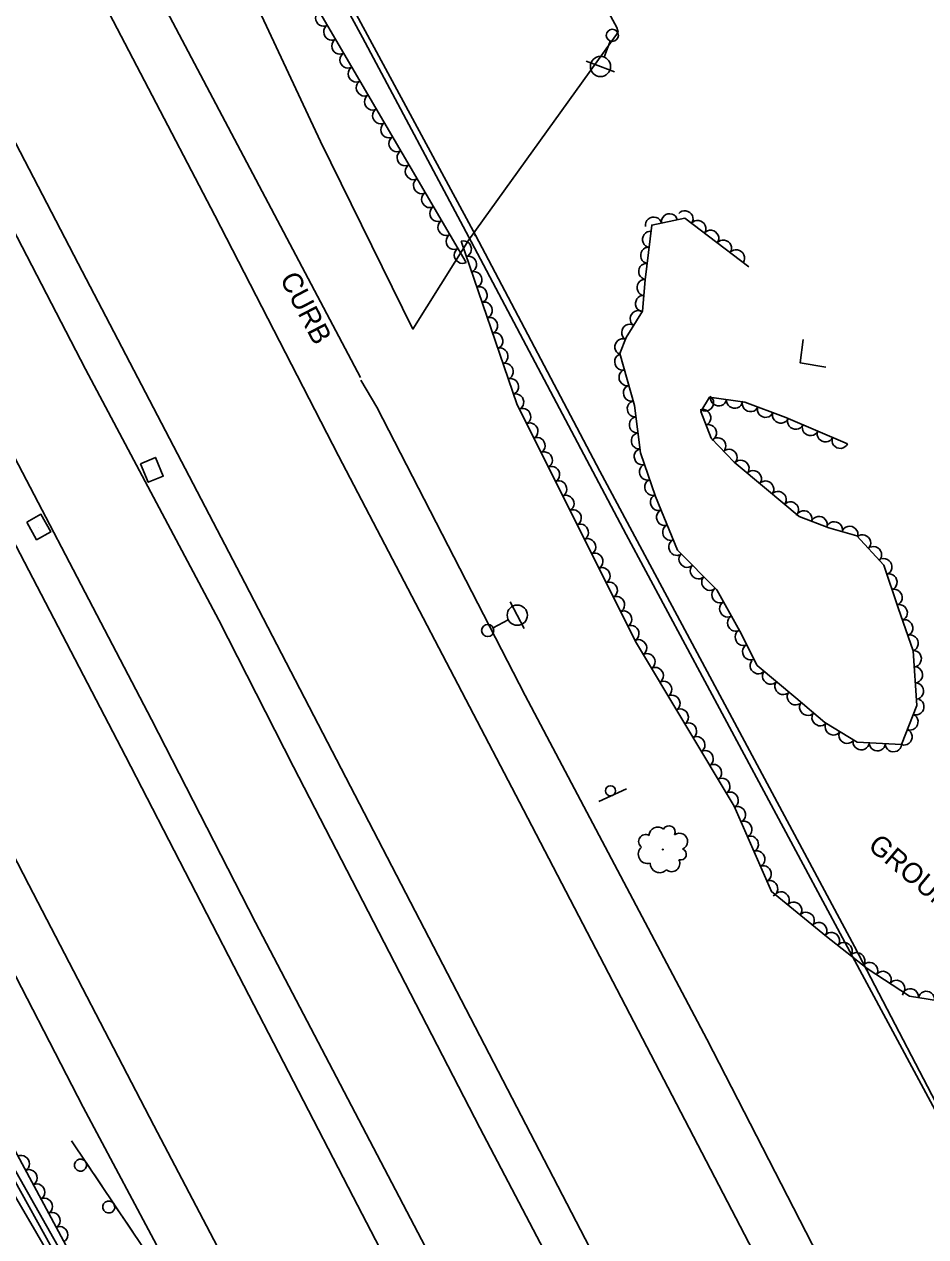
# Model space of a CAD drawing. Extents: x 1722896 to 1754269, y 648279 to 666297.
# Drawn here: x 1727645 to 1727868.1, y 654279.2 to 654579.3 of the extents above; entities that cross this region are included whole.
import ezdxf

# ---------------------------------------------------------------- set-up
doc = ezdxf.new("R2010")
doc.units = 0
for name, color, linetype in [('DESIGN - CENTERLINE - Proposed Text', 7, 'Continuous'), ('DESIGN - PUBLIC HEARING - Shapes', 7, 'Continuous'), ('DESIGN - SCRATCH - User 1', 7, 'Continuous'), ('SURVEY - CENTERLINE - Preliminary', 7, 'Continuous'), ('SURVEY - CENTERLINE - Preliminary Text', 7, 'Continuous'), ('SURVEY - DRAINAGE - Natural Features', 7, 'Continuous'), ('SURVEY - DTM - Breaklines', 7, 'Continuous'), ('SURVEY - VEGETATION - Features with Text', 7, 'Continuous')]:
    doc.layers.add(name, color=color, linetype=linetype)

msp = doc.modelspace()

# ---------------------------------------------------------------- linework, layer by layer
at = {"layer": 'DESIGN - CENTERLINE - Proposed Text'}
msp.add_lwpolyline([(1727843.37, 654494.4), (1727837.03, 654495.47), (1727837.8, 654501.31)], dxfattribs=at)
at = {"layer": 'DESIGN - PUBLIC HEARING - Shapes'}
msp.add_line((1727794.02, 654390.04), (1727787.18, 654386.96), dxfattribs=at)
msp.add_circle((1727790.08, 654389.61), 1.25, dxfattribs=at)
at = {"layer": 'DESIGN - SCRATCH - User 1'}
for points in [[(1727756.63, 654527.12), (1727710.5, 654612.69), (1727664.1, 654697.85), (1727606.88, 654804.16), (1727573.16, 654868.08), (1727568.21, 654877.3), (1727566.7, 654876.95)], [(1727566.7, 654876.95), (1727607.94, 654800.02), (1727651.03, 654718.9), (1727708.29, 654613.51), (1727728.72, 654576.01), (1727755.7, 654525.33)], [(1727910.59, 654239.19), (1727876.62, 654300.9), (1727850.44, 654351.09), (1727787.48, 654468.73), (1727756.63, 654527.12), (1727756.48, 654526.84)], [(1727755.79, 654525.5), (1727755.7, 654525.33), (1727793.94, 654453.03), (1727852.37, 654344.11), (1727902.04, 654251.86), (1727909.36, 654238.53), (1727910.59, 654239.19)], [(1727622.54, 654331.36), (1727686.73, 654217.77), (1727717.7, 654165.84), (1727754.59, 654120.21), (1727781.55, 654068.35), (1727801.08, 654028.51), (1727824.69, 653960.51), (1727834.36, 653937.28), (1727857, 653885.22), (1727876.48, 653842.06), (1727927.37, 653734.57), (1727927.59, 653734.45)], [(1727927.59, 653734.45), (1727926.17, 653733.65), (1727871.54, 653849.39), (1727850.91, 653896.35), (1727825.81, 653953.49), (1727800.77, 654025.96), (1727785.37, 654057.35), (1727753.48, 654119.66), (1727717.18, 654164.37), (1727672.06, 654239.76), (1727621.97, 654330.39)], [(1727656.65, 654302.96), (1727674.59, 654276.36), (1727687.94, 654253.03), (1727709.2, 654216.71)], [(1727656.65, 654302.96), (1727657.96, 654301.02)], [(1727658.86, 654299.69), (1727661.43, 654295.88)], [(1727662.32, 654294.55), (1727663.64, 654292.6)], [(1727663.64, 654292.6), (1727664.95, 654290.65)], [(1727665.85, 654289.33), (1727668.42, 654285.51)], [(1727669.32, 654284.19), (1727670.63, 654282.24)], [(1727670.63, 654282.24), (1727671.95, 654280.29)]]:
    msp.add_lwpolyline(points, dxfattribs=at)
for centre in [(1727658.89, 654296.96), (1727665.88, 654286.6)]:
    msp.add_arc(centre, 1.5, 147.2673, 147.2575, dxfattribs=at)
at = {"layer": 'SURVEY - CENTERLINE - Preliminary'}
for points in [[(1727650.64, 654837.59), (1727791.67, 654578.51), (1727791.94, 654577.31)], [(1727791.94, 654577.31), (1727755, 654525.93), (1727741.19, 654503.83), (1727718.33, 654550.3), (1727702.47, 654584.11)], [(1727612.89, 654338.81), (1727619.49, 654329.03), (1727662.34, 654255.54), (1727674.34, 654234.16), (1727664.05, 654232.84), (1727648.66, 654245.66), (1727604.39, 654235.79), (1727598.61, 654249.64), (1727582.65, 654280.92), (1727579.83, 654286.49), (1727612.89, 654338.81)]]:
    msp.add_lwpolyline(points, dxfattribs=at)
at = {"layer": 'SURVEY - CENTERLINE - Preliminary Text'}
for points in [[(1727490.42, 654944.58), (1727512.48, 654902.16), (1727589.1, 654756.24), (1727680.97, 654581.08), (1727728.24, 654491.89)], [(1727722.77, 654472.46), (1727692.11, 654531.94), (1727657.29, 654598.67), (1727605.6, 654697.56), (1727571.1, 654763.56), (1727532.84, 654837.04), (1727496.43, 654907.05), (1727487.97, 654922.68)], [(1727480.36, 654860.59), (1727517.38, 654790.02), (1727553.54, 654721.23), (1727589.42, 654652.68), (1727621.82, 654590.18), (1727658.34, 654520.12), (1727699.55, 654441.02)], [(1727477.66, 654844.03), (1727487.15, 654825.93), (1727548.9, 654707.43), (1727604.51, 654601.23), (1727660.16, 654493.92), (1727693.17, 654431.8)], [(1727676.45, 654407.23), (1727629.94, 654496.13), (1727562.95, 654624.9), (1727499.94, 654745.76), (1727460.45, 654821.38)], [(1727670.06, 654398.14), (1727625.13, 654484.21), (1727587.89, 654555.22), (1727538.84, 654649.08), (1727490.42, 654741.64), (1727470.74, 654779.75)], [(1727462.93, 654717.36), (1727491.7, 654662.04), (1727529.25, 654590.6), (1727564.63, 654523.18), (1727603.1, 654449.52), (1727646.13, 654366.33)], [(1727732.21, 654484.49), (1727728.28, 654491.22)], [(1727732.21, 654484.49), (1727768.97, 654413.16), (1727813.96, 654328.14), (1727855.35, 654247.58), (1727944.04, 654072.45), (1727969.68, 654028.83), (1727996, 653978.27), (1728034.88, 653904.71), (1728077.58, 653821.81), (1728093.03, 653790.56)], [(1727722.77, 654472.46), (1727768.58, 654384.88), (1727826.36, 654273.79), (1727888.83, 654153.82), (1727943.15, 654050.35), (1728009.97, 653922.32), (1728073.7, 653799.5), (1728141.6, 653670.38), (1728151.37, 653652.53)], [(1728116.24, 653642.76), (1728107.48, 653658.71), (1728074.15, 653721.71), (1728046.24, 653775.34), (1728016.12, 653833.27), (1727981.9, 653898.85), (1727950.87, 653958.62), (1727914.73, 654028.82), (1727880.2, 654094.82), (1727841.31, 654168.57), (1727801.85, 654243.95), (1727765.71, 654313.53), (1727729.09, 654384.15), (1727699.55, 654441.02)], [(1728106.35, 653640.14), (1728099.8, 653652.14), (1728062.27, 653721.74), (1728019.66, 653803.94), (1727979.61, 653881.08), (1727952.11, 653934.01), (1727920.36, 653994.55), (1727860.06, 654109.98), (1727811.47, 654203.83), (1727757.76, 654306.23), (1727711.6, 654395.49), (1727693.17, 654431.8)], [(1727676.45, 654407.23), (1727702.23, 654357.01), (1727745.09, 654275.06), (1727787.23, 654194.22), (1727832.25, 654107.66), (1727872.91, 654030.02), (1727921.69, 653935.62), (1727972.69, 653838.18), (1728031.26, 653725.98), (1728066.56, 653657.62), (1728081.26, 653631.23)], [(1727670.06, 654398.14), (1727696.84, 654346.18), (1727726.41, 654289.12), (1727758.28, 654227.7), (1727791.37, 654163.81), (1727827.23, 654095.39), (1727871.21, 654011.12), (1727907.65, 653940.75), (1727947.57, 653864.69), (1727985.6, 653791.57), (1728021.79, 653722.61), (1728057.73, 653653.73), (1728071.86, 653627.42)], [(1728039.09, 653613.74), (1728031.22, 653628.09), (1727999.01, 653688.9), (1727962.52, 653758.75), (1727923.88, 653833.11), (1727884.58, 653908.28), (1727843.37, 653987.74), (1727806.26, 654058.8), (1727764.48, 654139.06), (1727720.61, 654223.76), (1727677.06, 654306.74), (1727646.13, 654366.33)], [(1727637.32, 654354.34), (1727659.52, 654311.28), (1727683.82, 654265.75), (1727710.26, 654216.86)]]:
    msp.add_lwpolyline(points, dxfattribs=at)
at = {"layer": 'SURVEY - DRAINAGE - Natural Features'}
for p, q in [((1727676.55, 654469.01), (1727676.55, 654469.01)), ((1727648.56, 654454.86), (1727648.56, 654454.86))]:
    msp.add_line(p, q, dxfattribs=at)
for points in [[(1727673.73, 654470.53), (1727677.42, 654472.08), (1727679.36, 654467.48), (1727675.67, 654465.93), (1727673.73, 654470.53)], [(1727645.59, 654456.07), (1727649.09, 654458.01), (1727651.52, 654453.65), (1727648.03, 654451.7), (1727645.59, 654456.07)]]:
    msp.add_lwpolyline(points, dxfattribs=at)
at = {"layer": 'SURVEY - DTM - Breaklines'}
for p, q in [((1727789.99, 654575.13), (1727788.48, 654571.16)), ((1727787.59, 654568.83), (1727784.09, 654570.16)), ((1727787.59, 654568.83), (1727791.1, 654567.49)), ((1727767.01, 654433.05), (1727765.28, 654436.38)), ((1727761.02, 654429.94), (1727764.79, 654431.9)), ((1727767.01, 654433.05), (1727768.74, 654429.73))]:
    msp.add_line(p, q, dxfattribs=at)
for centre, radius in [((1727790.53, 654576.54), 1.5), ((1727787.59, 654568.83), 2.5), ((1727767.01, 654433.05), 2.5), ((1727759.69, 654429.25), 1.5)]:
    msp.add_circle(centre, radius, dxfattribs=at)
at = {"layer": 'SURVEY - VEGETATION - Features with Text'}
for points in [[(1727754.34, 654520.33), (1727716.12, 654585.64)], [(1727848.72, 654475.44), (1727833.49, 654481.98), (1727823.36, 654485.79), (1727814.59, 654487.03), (1727812.45, 654483.44), (1727814.96, 654476.83), (1727820.7, 654470.93), (1727828.72, 654464.2), (1727836.75, 654457.46), (1727844.16, 654454.67), (1727851.03, 654452.68), (1727857.73, 654445.42), (1727861.27, 654434.83), (1727865.02, 654424.22), (1727865.93, 654410.69), (1727862.09, 654401.02), (1727851.16, 654401.65), (1727843.16, 654406.53), (1727835.94, 654412.62), (1727826.39, 654420.63), (1727822.06, 654429.06), (1727816.38, 654439.29), (1727806.69, 654449.13), (1727801.24, 654462.45), (1727797.52, 654473.19), (1727796, 654484.95), (1727792.41, 654497.82), (1727793.93, 654501.75), (1727797.98, 654508.26), (1727798.7, 654516.02), (1727800.3, 654529.58), (1727808.48, 654531.29), (1727824.35, 654519.24)], [(1727753.12, 654525.58), (1727766.88, 654485.32), (1727796.26, 654426.5), (1727820.71, 654385.78), (1727829.91, 654364.66), (1727843.57, 654353.58), (1727853.62, 654345.64), (1727864.05, 654338.76), (1727873.33, 654337.31)], [(1727620.44, 654331.82), (1727639.55, 654306.32), (1727668, 654253.51), (1727701.3, 654204.59), (1727718.06, 654176.14), (1727729.46, 654166.58), (1727734.69, 654156.89), (1727740.47, 654144.96), (1727749.36, 654127.63), (1727758.01, 654116.35), (1727776.45, 654083.72), (1727777.95, 654074.34), (1727772.29, 654075.58), (1727763.54, 654080.4), (1727757.81, 654069.22), (1727754.36, 654069.14), (1727749.06, 654073.59), (1727741.42, 654080.65), (1727731.8, 654075.75), (1727704.78, 654053.2)]]:
    msp.add_lwpolyline(points, dxfattribs=at)
msp.add_circle((1727803.03, 654375.06), 0.071, dxfattribs=at)
for centre, radius, start, end in [((1727801.78, 654378.42), 2.19, 50.111, 176.9567), ((1727804.55, 654379.38), 1.55, 334.824, 152.1431), ((1727798.75, 654377.07), 1.7, 60.2699, 235.2702), ((1727807.13, 654377.07), 2.03, 292.2053, 125.625), ((1727799.26, 654373.9), 2.3, 130.017, 285.8555), ((1727807.44, 654373.87), 1.4, 252.1846, 70.9303), ((1727802.21, 654371.65), 2.32, 179.1212, 316.6454), ((1727805.2, 654371.62), 2.04, 230.0685, 26.8574)]:
    msp.add_arc(centre, radius, start, end, dxfattribs=at)
for centre, major_axis in [((1727718.98, 654580.75), (-1.01, 1.73)), ((1727721, 654577.29), (-1.01, 1.73)), ((1727723.02, 654573.84), (-1.01, 1.73)), ((1727725.04, 654570.39), (-1.01, 1.73)), ((1727727.06, 654566.94), (-1.01, 1.73)), ((1727729.08, 654563.48), (-1.01, 1.73)), ((1727731.1, 654560.03), (-1.01, 1.73)), ((1727733.12, 654556.58), (-1.01, 1.73)), ((1727735.14, 654553.13), (-1.01, 1.73)), ((1727737.16, 654549.68), (-1.01, 1.73)), ((1727739.18, 654546.22), (-1.01, 1.73)), ((1727741.2, 654542.77), (-1.01, 1.73)), ((1727743.22, 654539.32), (-1.01, 1.73)), ((1727745.24, 654535.87), (-1.01, 1.73)), ((1727747.27, 654532.41), (-1.01, 1.73)), ((1727804.66, 654530.49), (1.96, 0.41)), ((1727808.56, 654531.23), (1.59, -1.21)), ((1727749.29, 654528.96), (-1.01, 1.73)), ((1727800.74, 654529.68), (1.96, 0.41)), ((1727811.74, 654528.81), (1.59, -1.21)), ((1727751.31, 654525.51), (-1.01, 1.73)), ((1727799.89, 654526.06), (0.23, 1.99)), ((1727814.93, 654526.39), (1.59, -1.21)), ((1727753.33, 654522.06), (-1.01, 1.73)), ((1727753.77, 654523.68), (0.65, -1.89)), ((1727799.42, 654522.09), (0.23, 1.99)), ((1727818.12, 654523.97), (1.59, -1.21)), ((1727821.3, 654521.55), (1.59, -1.21)), ((1727755.06, 654519.9), (0.65, -1.89)), ((1727756.35, 654516.11), (0.65, -1.89)), ((1727798.95, 654518.12), (0.23, 1.99)), ((1727757.65, 654512.33), (0.65, -1.89)), ((1727798.53, 654514.14), (0.18, 1.99)), ((1727798.16, 654510.16), (0.18, 1.99)), ((1727758.94, 654508.54), (0.65, -1.89)), ((1727796.87, 654506.48), (1.06, 1.7)), ((1727760.24, 654504.76), (0.65, -1.89)), ((1727794.76, 654503.09), (1.06, 1.7)), ((1727761.53, 654500.97), (0.65, -1.89)), ((1727762.82, 654497.19), (0.65, -1.89)), ((1727793.06, 654499.49), (0.72, 1.87)), ((1727793.01, 654495.69), (-0.54, 1.93)), ((1727764.12, 654493.4), (0.65, -1.89)), ((1727794.08, 654491.83), (-0.54, 1.93)), ((1727765.41, 654489.62), (0.65, -1.89)), ((1727766.71, 654485.83), (0.65, -1.89)), ((1727795.16, 654487.98), (-0.54, 1.93)), ((1727813.7, 654485.53), (-1.02, -1.72)), ((1727768.43, 654482.23), (0.89, -1.79)), ((1727796.11, 654484.1), (-0.25, 1.98)), ((1727816.82, 654486.71), (-1.98, 0.28)), ((1727820.78, 654486.15), (-1.98, 0.28)), ((1727824.67, 654485.3), (-1.87, 0.7)), ((1727828.41, 654483.89), (-1.87, 0.7)), ((1727796.62, 654480.14), (-0.25, 1.98)), ((1727813.01, 654481.97), (0.71, -1.87)), ((1727832.16, 654482.48), (-1.87, 0.7)), ((1727835.86, 654480.96), (-1.84, 0.79)), ((1727770.22, 654478.65), (0.89, -1.79)), ((1727814.43, 654478.23), (0.71, -1.87)), ((1727839.53, 654479.38), (-1.84, 0.79)), ((1727843.21, 654477.81), (-1.84, 0.79)), ((1727772, 654475.07), (0.89, -1.79)), ((1727797.13, 654476.17), (-0.25, 1.98)), ((1727816.7, 654475.04), (1.39, -1.43)), ((1727846.88, 654476.23), (-1.84, 0.79)), ((1727773.79, 654471.49), (0.89, -1.79)), ((1727797.84, 654472.25), (-0.65, 1.89)), ((1727819.49, 654472.17), (1.39, -1.43)), ((1727775.58, 654467.91), (0.89, -1.79)), ((1727799.15, 654468.47), (-0.65, 1.89)), ((1727822.43, 654469.47), (1.53, -1.29)), ((1727777.36, 654464.33), (0.89, -1.79)), ((1727800.46, 654464.69), (-0.65, 1.89)), ((1727825.5, 654466.9), (1.53, -1.29)), ((1727828.56, 654464.33), (1.53, -1.29)), ((1727831.63, 654461.76), (1.53, -1.29)), ((1727779.15, 654460.76), (0.89, -1.79)), ((1727801.85, 654460.94), (-0.76, 1.85)), ((1727834.69, 654459.19), (1.53, -1.29)), ((1727780.94, 654457.18), (0.89, -1.79)), ((1727803.37, 654457.24), (-0.76, 1.85)), ((1727837.98, 654457), (1.87, -0.71)), ((1727841.72, 654455.59), (1.87, -0.71)), ((1727782.72, 654453.6), (0.89, -1.79)), ((1727804.88, 654453.54), (-0.76, 1.85)), ((1727845.5, 654454.28), (1.92, -0.56)), ((1727849.34, 654453.17), (1.92, -0.56)), ((1727784.51, 654450.02), (0.89, -1.79)), ((1727806.4, 654449.83), (-0.76, 1.85)), ((1727852.55, 654451.03), (1.36, -1.47)), ((1727786.3, 654446.44), (0.89, -1.79)), ((1727808.96, 654446.82), (-1.4, 1.42)), ((1727855.26, 654448.09), (1.36, -1.47)), ((1727811.77, 654443.97), (-1.4, 1.42)), ((1727857.84, 654445.07), (0.63, -1.9)), ((1727788.09, 654442.86), (0.89, -1.79)), ((1727814.58, 654441.13), (-1.4, 1.42)), ((1727859.11, 654441.28), (0.63, -1.9)), ((1727789.87, 654439.28), (0.89, -1.79)), ((1727817.07, 654438.05), (-0.97, 1.75)), ((1727860.38, 654437.48), (0.63, -1.9)), ((1727791.66, 654435.71), (0.89, -1.79)), ((1727819.01, 654434.55), (-0.97, 1.75)), ((1727793.45, 654432.13), (0.89, -1.79)), ((1727861.67, 654433.7), (0.67, -1.89)), ((1727795.23, 654428.55), (0.89, -1.79)), ((1727820.95, 654431.05), (-0.97, 1.75)), ((1727863, 654429.93), (0.67, -1.89)), ((1727797.14, 654425.03), (1.03, -1.71)), ((1727822.85, 654427.53), (-0.91, 1.78)), ((1727864.34, 654426.16), (0.67, -1.89)), ((1727824.67, 654423.97), (-0.91, 1.78)), ((1727865.15, 654422.28), (0.13, -2)), ((1727799.2, 654421.61), (1.03, -1.71)), ((1727826.58, 654420.47), (-1.53, 1.29)), ((1727801.26, 654418.18), (1.03, -1.71)), ((1727829.64, 654417.9), (-1.53, 1.29)), ((1727865.42, 654418.29), (0.13, -2)), ((1727803.32, 654414.75), (1.03, -1.71)), ((1727832.71, 654415.33), (-1.53, 1.29)), ((1727865.68, 654414.29), (0.13, -2)), ((1727805.38, 654411.32), (1.03, -1.71)), ((1727835.77, 654412.76), (-1.53, 1.29)), ((1727807.44, 654407.89), (1.03, -1.71)), ((1727838.83, 654410.18), (-1.53, 1.29)), ((1727865.78, 654410.33), (-0.74, -1.86)), ((1727809.5, 654404.46), (1.03, -1.71)), ((1727841.89, 654407.6), (-1.53, 1.29)), ((1727845.16, 654405.31), (-1.71, 1.04)), ((1727864.31, 654406.61), (-0.74, -1.86)), ((1727811.56, 654401.03), (1.03, -1.71)), ((1727848.57, 654403.23), (-1.71, 1.04)), ((1727862.83, 654402.89), (-0.74, -1.86)), ((1727852.13, 654401.6), (-2, 0.12)), ((1727856.12, 654401.36), (-2, 0.12)), ((1727860.11, 654401.13), (-2, 0.12)), ((1727813.62, 654397.6), (1.03, -1.71)), ((1727815.67, 654394.17), (1.03, -1.71)), ((1727817.73, 654390.74), (1.03, -1.71)), ((1727819.79, 654387.32), (1.03, -1.71)), ((1727821.6, 654383.75), (0.8, -1.83)), ((1727823.19, 654380.09), (0.8, -1.83)), ((1727824.79, 654376.42), (0.8, -1.83)), ((1727826.39, 654372.75), (0.8, -1.83)), ((1727827.98, 654369.08), (0.8, -1.83)), ((1727829.58, 654365.42), (0.8, -1.83)), ((1727832.38, 654362.66), (1.55, -1.26)), ((1727835.48, 654360.14), (1.55, -1.26)), ((1727838.59, 654357.62), (1.55, -1.26)), ((1727841.7, 654355.1), (1.55, -1.26)), ((1727844.82, 654352.6), (1.57, -1.24)), ((1727847.95, 654350.12), (1.57, -1.24)), ((1727851.09, 654347.64), (1.57, -1.24)), ((1727854.27, 654345.21), (1.67, -1.1)), ((1727857.61, 654343.01), (1.67, -1.1)), ((1727860.95, 654340.8), (1.67, -1.1)), ((1727864.33, 654338.71), (1.98, -0.31)), ((1727868.28, 654338.1), (1.98, -0.31)), ((1727644.36, 654297.4), (0.95, -1.76)), ((1727646.25, 654293.88), (0.95, -1.76)), ((1727648.15, 654290.35), (0.95, -1.76)), ((1727650.05, 654286.83), (0.95, -1.76)), ((1727651.94, 654283.31), (0.95, -1.76)), ((1727653.84, 654279.79), (0.95, -1.76))]:
    msp.add_ellipse(centre, major_axis=major_axis, ratio=0.940188, start_param=0, end_param=3.141593, dxfattribs=at)

# ---------------------------------------------------------------- texts
at = {"layer": 'DESIGN - SCRATCH - User 1'}
msp.add_text('CURB', height=5, rotation=297.4796, dxfattribs=at).set_placement((1727708.13, 654516.37))
at = {"layer": 'SURVEY - CENTERLINE - Preliminary'}
msp.add_text('GROUND OBSCURED', height=5, rotation=320.0087, dxfattribs=at).set_placement((1727853.53, 654375.49))

doc.saveas('drawing.dxf')
